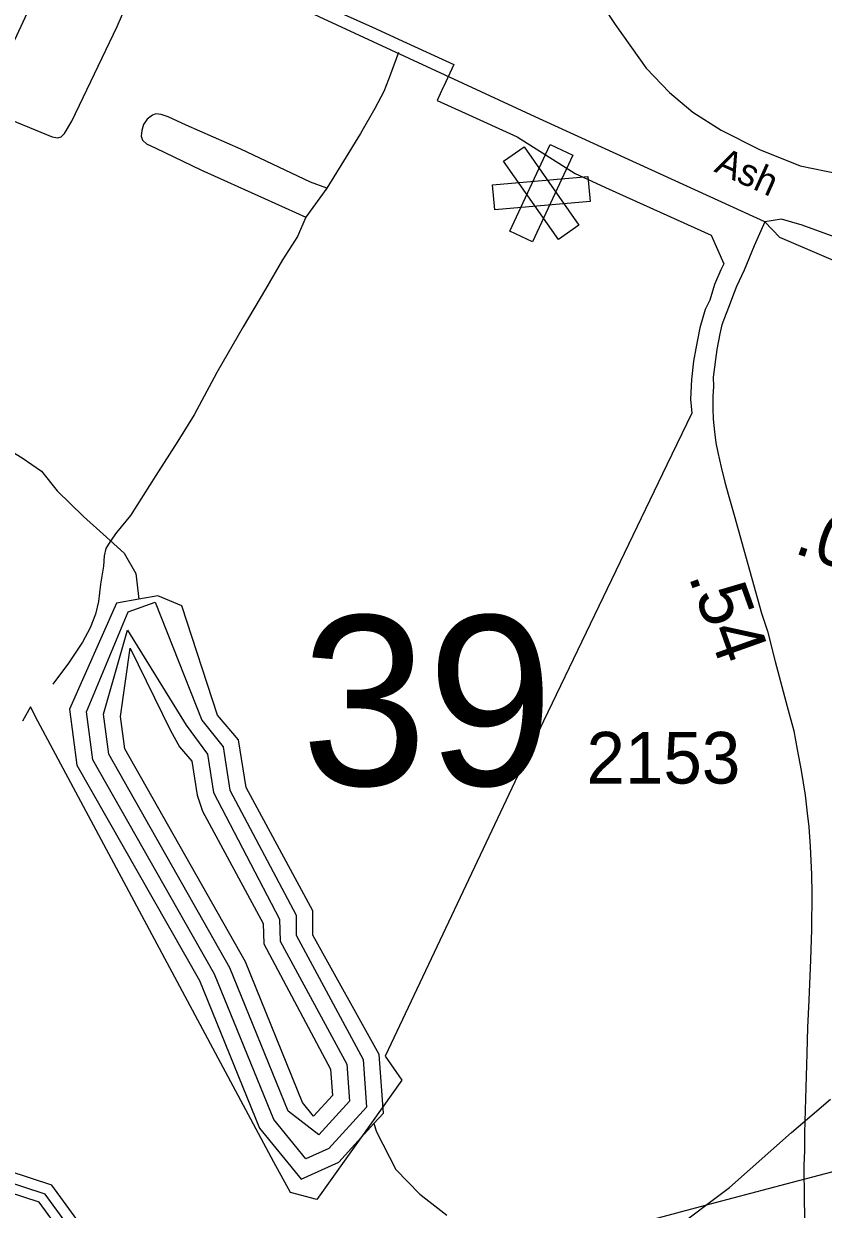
# Model space of a CAD drawing. Extents: x 2206922 to 2357709, y 510027 to 673830.
# Drawn here: x 2291895 to 2293828, y 596320 to 599186 of the extents above; entities that cross this region are included whole.
import ezdxf

# ---------------------------------------------------------------- set-up
doc = ezdxf.new("R2010")
doc.units = 0
for name, color, linetype in [('Exist Boundary Political City Limit New', 7, 'Continuous'), ('Exist Cultural Hospital CELL', 7, 'Continuous'), ('Exist Hydrographic Buffer Line', 7, 'Continuous'), ('Exist Hydrographic Creek Single Shore', 7, 'Continuous'), ('Exist Hydrographic Lake Shore', 7, 'Continuous'), ('Exist Hydrographic Misc Water Feature', 7, 'Continuous'), ('Exist Hydrographic River Shore', 7, 'Continuous'), ('Exist Road Non-System Type 51', 7, 'Continuous'), ('Exist Road Primary NC Attributed', 7, 'Continuous'), ('Exist Road Primary NC Label', 7, 'Continuous'), ('Exist Road Secondary Mileage Hundredths English Label', 7, 'Continuous'), ('Exist Road Secondary Structure Standard Bridge Number Label', 7, 'Continuous'), ('Exist Road Secondary Type 51 Attributed', 7, 'Continuous'), ('Exist Road Secondary Type 51 Number Label', 7, 'Continuous'), ('Map Preparation Boundary City Limit Buffer Line', 7, 'Continuous')]:
    doc.layers.add(name, color=color, linetype=linetype)

msp = doc.modelspace()

# ---------------------------------------------------------------- linework, layer by layer
at = {"layer": 'Exist Boundary Political City Limit New'}
for points in [[(2292556.5, 599260.2), (2292738.2, 599177.5), (2292820.2, 599140.2), (2292934.5, 599088), (2292909.8, 599033.8), (2292909.2, 599032.9), (2292894.5, 599000.4), (2292962, 598969.8), (2293087.8, 598912.6), (2293227.8, 598824.3), (2293310.2, 598786.4), (2293556.5, 598674.9), (2293587.2, 598605.5), (2293580, 598591.3), (2293564.8, 598555.9), (2293553.5, 598518.1), (2293542.2, 598495.4), (2293529.5, 598451.2), (2293519.5, 598400.8), (2293514.5, 598370.5), (2293509.2, 598326.3), (2293506.8, 598278.4), (2293509.8, 598244.7), (2293449.8, 598119.4), (2293151.8, 597500), (2292769, 596689.6), (2292809.2, 596631.9)], [(2292809.2, 596631.9), (2292714, 596498.1), (2292603.8, 596343.5), (2292540.2, 596359.9), (2292500, 596433.8), (2291929.8, 597500), (2291911.8, 597534.4), (2291892.2, 597500)], [(2293100.2, 596211.3), (2293567, 596335.9), (2293737.8, 596381.2), (2294057, 596464.6), (2294079.8, 596582.8), (2294098.5, 596608.1), (2294148.2, 596674.8), (2294193.5, 596739.2), (2294253.2, 596821.8), (2294322, 596916.3), (2294413.8, 597042.9), (2294437.5, 597068.1), (2294442.8, 597065.1), (2294478.5, 597041.8)]]:
    msp.add_lwpolyline(points, dxfattribs=at)
at = {"layer": 'Exist Cultural Hospital CELL'}
for points in [[(2293237.4, 598699.2), (2293187.6, 598664.4), (2293055.2, 598853.7), (2293105, 598888.5)], [(2293125, 598658.9), (2293069.9, 598684.7), (2293167.6, 598893.9), (2293222.7, 598868.2)], [(2293033.9, 598736.2), (2293028.6, 598796.7), (2293258.7, 598816.7), (2293264, 598756.2)]]:
    msp.add_lwpolyline(points, close=True, dxfattribs=at)
at = {"layer": 'Exist Hydrographic Buffer Line'}
for points in [[(2292577.4, 596441.3), (2292499.5, 596536.3), (2292356.8, 596887.9), (2292062.3, 597406.7), (2292047.2, 597522.6), (2292147.9, 597764.2), (2292213.1, 597787.9), (2292325.8, 597502.3), (2292377.1, 597437.4), (2292393.3, 597333.3), (2292553.9, 597031), (2292553.9, 596982.1), (2292715.6, 596681.8), (2292723.8, 596566.4), (2292632.8, 596466.2), (2292577.4, 596441.3)], [(2292608.8, 596499.3), (2292534.4, 596557), (2292393.9, 596903), (2292101.1, 597419.7), (2292088.2, 597516.8), (2292146.4, 597719.6), (2292287.9, 597490), (2292339.4, 597420.1), (2292353.9, 597327.1), (2292513.9, 597021), (2292515.1, 596968.2), (2292676.3, 596670.1), (2292682.6, 596580.6), (2292608.8, 596499.3)], [(2292596.1, 596544.7), (2292569, 596577.7), (2292431, 596917.9), (2292139.6, 597432.7), (2292129.4, 597510.9), (2292152.8, 597676.6), (2292249.8, 597477.6), (2292271.9, 597437.6), (2292301.6, 597402.8), (2292314.4, 597321), (2292327.3, 597282.5), (2292473.9, 597010.8), (2292475.5, 596961.3), (2292637.1, 596658.4), (2292641.6, 596594.9), (2292596.1, 596544.7)], [(2291798.7, 594410.6), (2291990.9, 594406.6), (2292095.9, 594696.1), (2292164.5, 595028.8), (2292297.8, 595211.3), (2292282.7, 595413.1), (2292161.6, 595547.8), (2292173.2, 595867.4), (2292150, 596038.5), (2291932.9, 596336.6), (2291563.5, 596457.1)], [(2291795, 594387.6), (2292007, 594383.2), (2292118.2, 594689.8), (2292186, 595019.3), (2292321.4, 595204.5), (2292305.2, 595422.7), (2292185, 595556.3), (2292196.3, 595868.6), (2292172, 596047.4), (2291947.2, 596356.2), (2291600, 596469.4)]]:
    msp.add_lwpolyline(points, dxfattribs=at)
at = {"layer": 'Exist Hydrographic Creek Single Shore'}
for points in [[(2290975.9, 598296.9), (2291129.2, 598318.1), (2291227.4, 598319), (2291285.6, 598314.8), (2291361.7, 598317), (2291419.3, 598322.8), (2291481.6, 598320.7), (2291545.8, 598310.6), (2291606.5, 598290.4), (2291665.6, 598258), (2291724.6, 598227.7), (2291777.5, 598201.3), (2291828.4, 598174.7), (2291891.5, 598136.5), (2291938.7, 598103.9), (2291976, 598056.9), (2292040.2, 597994.7), (2292087.4, 597952), (2292137.8, 597906.2), (2292166.1, 597856.5), (2292173.7, 597794.8)], [(2293461.8, 596267.8), (2293600.9, 596372.2), (2293751.2, 596505), (2293844.9, 596586)], [(2292741.7, 596526.6), (2292747.8, 596507), (2292794.6, 596416.1), (2292852.6, 596355.7), (2292918, 596305.7)]]:
    msp.add_lwpolyline(points, dxfattribs=at)
at = {"layer": 'Exist Hydrographic Lake Shore'}
for points in [[(2292173.7, 597794.8), (2292119.8, 597785.4), (2292006, 597528.6), (2292023.8, 597393.7), (2292319.9, 596872.8), (2292464.9, 596515.7), (2292566, 596392.3), (2292656.8, 596433.1), (2292741.7, 596526.6)], [(2292741.7, 596526.6), (2292764.9, 596552.3), (2292754.8, 596693.5), (2292593.8, 596982.1), (2292593.8, 597041.1), (2292432.9, 597339.5), (2292414.8, 597454.7), (2292363.8, 597514.7), (2292277.9, 597778.9), (2292219.8, 597802.9), (2292173.7, 597794.8)]]:
    msp.add_lwpolyline(points, dxfattribs=at)
at = {"layer": 'Exist Hydrographic Misc Water Feature'}
msp.add_lwpolyline([(2293274.4, 599261.5), (2293324.9, 599184.1), (2293399.5, 599078.8), (2293455.9, 599019.6), (2293512.7, 598972.1), (2293581.2, 598928.6), (2293673.6, 598881.8), (2293771.7, 598842.7), (2293865.8, 598823.6), (2293993.9, 598824.6), (2294097.9, 598823.5), (2294309.7, 598827.7), (2294383.5, 598824.3), (2294469.5, 598817), (2294581.4, 598790.1), (2294651.9, 598758.7), (2294712.6, 598689.6), (2294759.6, 598614), (2294805.9, 598542.5), (2294842.2, 598492.8), (2294854.3, 598480.9)], dxfattribs=at)
at = {"layer": 'Exist Hydrographic River Shore'}
msp.add_lwpolyline([(2291790.8, 594362), (2292024.9, 594357.1), (2292143, 594682.8), (2292210.1, 595008.6), (2292347.8, 595197), (2292330.2, 595433.3), (2292211.1, 595565.8), (2292222.1, 595869.8), (2292196.7, 596057.3), (2291963.1, 596378.1), (2291640.8, 596483.2)], dxfattribs=at)
at = {"layer": 'Exist Road Non-System Type 51'}
msp.add_line((2292627.9, 598788.3), (2292577.1, 598718.6), dxfattribs=at)
for points in [[(2291996.2, 599413), (2291815.1, 599023), (2291811.2, 599009.1), (2291811.5, 598993.1), (2291819.6, 598977.1), (2291835.7, 598965.2), (2291964.2, 598912.4), (2291978.1, 598910.5), (2291986.2, 598912.8), (2291993.9, 598920.8), (2292011.7, 598950.8), (2292121.6, 599179.9), (2292183.7, 599325.5)], [(2292801.5, 599116.4), (2292781.7, 599064.2), (2292776.8, 599051.2)], [(2292776.8, 599051.2), (2292765.8, 599022.1), (2292744, 598981.4), (2292709.2, 598920.4), (2292668.5, 598853.6), (2292627.9, 598788.3)], [(2292627.9, 598788.3), (2292588.7, 598802.8), (2292420.3, 598882.7), (2292288.3, 598940.8), (2292244.7, 598961.1), (2292227.3, 598966.9), (2292214.3, 598968.4), (2292207, 598965.5), (2292193.9, 598955.3), (2292185.2, 598942.2), (2292180.9, 598927.7), (2292179.4, 598914.6), (2292182.3, 598904.5), (2292192.5, 598895.8), (2292214.3, 598885.6), (2292323.1, 598833.3), (2292476.9, 598763.6), (2292577.1, 598718.6)], [(2292577.1, 598718.6), (2292556.8, 598672.1), (2292520.5, 598615.5), (2292479.8, 598544.3), (2292426.1, 598452.9), (2292362.3, 598342.5), (2292307.1, 598240.9), (2292268, 598177), (2292214.3, 598094.2), (2292153.3, 597996.9), (2292119.9, 597956.2), (2292104, 597934.5), (2292093.8, 597917), (2292089.4, 597899.6), (2292088, 597874.9), (2292080.7, 597831.4), (2292076.4, 597789.2), (2292069.1, 597758.8), (2292056.1, 597725.4), (2292037.2, 597690.5), (2292003.8, 597639.7), (2291966.1, 597588.9)]]:
    msp.add_lwpolyline(points, dxfattribs=at)
at = {"layer": 'Exist Road Primary NC Attributed'}
for points in [[(2293686.4, 598707.2), (2293131.7, 598961.1), (2292261.1, 599364.6), (2291655.3, 599643.2), (2291477, 599700.2), (2291388.5, 599717.7), (2291249.1, 599724.9), (2291128.7, 599704.6), (2290992.3, 599668.3), (2290873.4, 599627.5)], [(2294330.6, 598506.1), (2294225.9, 598543.4), (2294154.5, 598567), (2294039.4, 598606.7), (2293922.7, 598646.2), (2293776.9, 598698.9), (2293726.9, 598713.9), (2293686.4, 598707.2)], [(2294307.6, 598447.9), (2294151.6, 598500.7), (2294043, 598537.7), (2293930.9, 598581), (2293858.3, 598611.2), (2293722.4, 598669.5), (2293686.4, 598707.2)]]:
    msp.add_lwpolyline(points, dxfattribs=at)
at = {"layer": 'Exist Road Secondary Type 51 Attributed'}
msp.add_lwpolyline([(2293686.4, 598707.2), (2293660.6, 598649.1), (2293636.5, 598590), (2293618.1, 598551.1), (2293611.2, 598532.6), (2293600.2, 598504), (2293592.8, 598485.3), (2293582.3, 598457.9), (2293577.9, 598436.1), (2293570.2, 598398.8), (2293562, 598331.9), (2293562.3, 598309.3), (2293560.8, 598284.6), (2293561, 598255.6), (2293561.8, 598230), (2293564.5, 598199.6), (2293568.4, 598172.7), (2293572.8, 598149.7), (2293581, 598114.1), (2293590, 598077.5), (2293599.2, 598043.4), (2293612.7, 597998.1), (2293678.5, 597761.3), (2293692.7, 597717.8), (2293711.8, 597644), (2293740.7, 597535.5), (2293756.4, 597476.6), (2293764.8, 597431.3), (2293774.5, 597380.4), (2293784.3, 597321), (2293788.9, 597277.2), (2293792.7, 597244.4), (2293796, 597196.8), (2293799.6, 597129), (2293800.4, 597082.9), (2293799, 596995.8), (2293796.6, 596923.1), (2293792.7, 596824.8), (2293789.6, 596759), (2293787.8, 596696.6), (2293782.5, 596504.6), (2293782, 596460.5), (2293780.9, 596426), (2293781.5, 596342.2), (2293783.2, 596267.7)], dxfattribs=at)
at = {"layer": 'Map Preparation Boundary City Limit Buffer Line'}
for points in [[(2292556.5, 599260.2), (2292738.2, 599177.5), (2292820.2, 599140.2), (2292934.5, 599088), (2292909.8, 599033.8), (2292909.2, 599032.9), (2292894.5, 599000.4), (2292962, 598969.8), (2293087.8, 598912.6), (2293227.8, 598824.3), (2293310.2, 598786.4), (2293556.5, 598674.9), (2293587.2, 598605.5), (2293580, 598591.3), (2293564.8, 598555.9), (2293553.5, 598518.1), (2293542.2, 598495.4), (2293529.5, 598451.2), (2293519.5, 598400.8), (2293514.5, 598370.5), (2293509.2, 598326.3), (2293506.8, 598278.4), (2293509.8, 598244.7), (2293449.8, 598119.4), (2293151.8, 597500), (2292769, 596689.6), (2292809.2, 596631.9)], [(2292809.2, 596631.9), (2292714, 596498.1), (2292603.8, 596343.5), (2292540.2, 596359.9), (2292500, 596433.8), (2291929.8, 597500), (2291911.8, 597534.4), (2291892.2, 597500)], [(2293100.2, 596211.3), (2293567, 596335.9), (2293737.8, 596381.2), (2294057, 596464.6), (2294079.8, 596582.8), (2294098.5, 596608.1), (2294148.2, 596674.8), (2294193.5, 596739.2), (2294253.2, 596821.8), (2294322, 596916.3), (2294413.8, 597042.9), (2294437.5, 597068.1), (2294442.8, 597065.1), (2294478.5, 597041.8)]]:
    msp.add_lwpolyline(points, dxfattribs=at)

# ---------------------------------------------------------------- texts
at = {"layer": 'Exist Road Primary NC Label'}
msp.add_text('Ash', height=65.62, rotation=335.7872, dxfattribs=at).set_placement((2293561.8, 598829.4))
at = {"layer": 'Exist Road Secondary Mileage Hundredths English Label'}
for s, rotation, p in [('.01', 340.8497, (2293753.6, 597907.7)), ('.54', 289.627, (2293501.2, 597850.7))]:
    msp.add_text(s, height=125, rotation=rotation, dxfattribs=at).set_placement(p)
at = {"layer": 'Exist Road Secondary Structure Standard Bridge Number Label'}
msp.add_text('39', height=410.1, dxfattribs=at).set_placement((2292565.7, 597344.6))
at = {"layer": 'Exist Road Secondary Type 51 Number Label'}
msp.add_text('2153', height=125, dxfattribs=at).set_placement((2293255.4, 597348.9))

doc.saveas('drawing.dxf')
